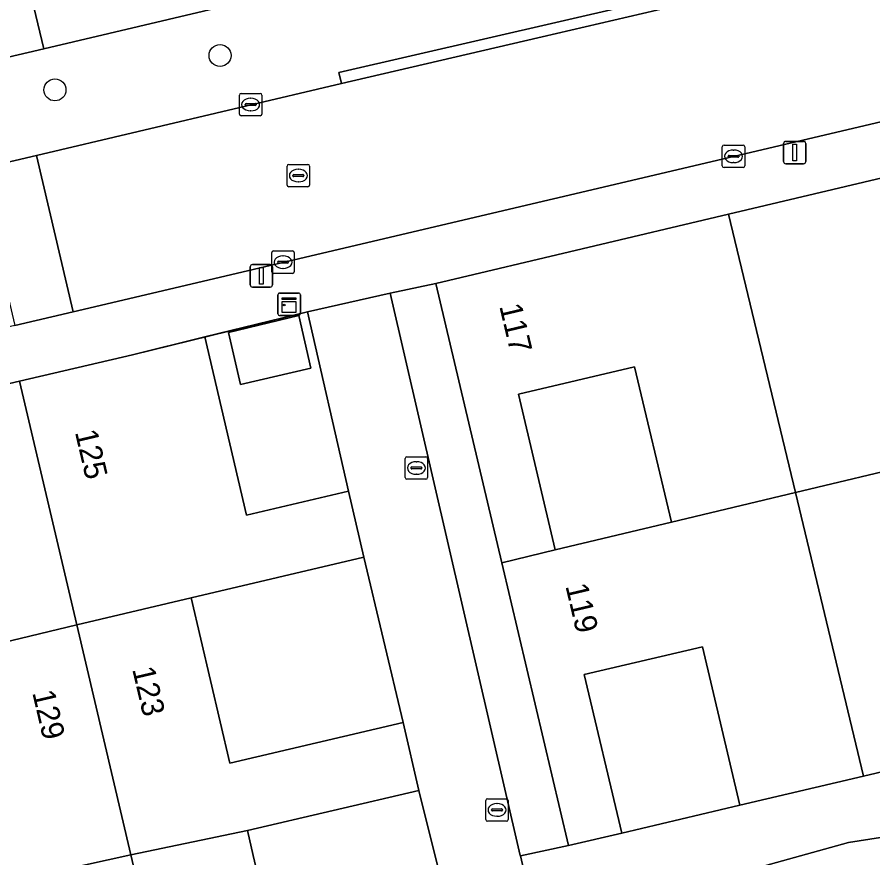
# Model space of a CAD drawing. Extents: x 162989 to 165008, y 383432 to 384338.
# Drawn here: x 164168.72 to 164206.83, y 383999.9 to 384037.34 of the extents above; entities that cross this region are included whole.
import ezdxf

# ---------------------------------------------------------------- set-up
doc = ezdxf.new("R2010")
doc.units = 0
for name, color, linetype in [('IMGEO_Boom', 7, 'Continuous'), ('IMGEO_Erf', 7, 'Continuous'), ('IMGEO_Groenvoorziening', 7, 'Continuous'), ('IMGEO_Kast', 7, 'Continuous'), ('IMGEO_Kolk', 7, 'Continuous'), ('IMGEO_Lichtmast', 7, 'Continuous'), ('IMGEO_Muur', 7, 'Continuous'), ('IMGEO_Pand', 7, 'Continuous'), ('IMGEO_Pand_nummerreeks', 7, 'Continuous'), ('IMGEO_Rijbaan_lokaal_open', 7, 'Continuous'), ('IMGEO_Rioolput', 7, 'Continuous'), ('IMGEO_Voetpad_open', 7, 'Continuous')]:
    doc.layers.add(name, color=color, linetype=linetype)

msp = doc.modelspace()

# ---------------------------------------------------------------- linework, layer by layer
at = {"layer": 'IMGEO_Boom'}
for centre in [(164177.761, 384035.63), (164170.407, 384034.099)]:
    msp.add_circle(centre, 0.489, dxfattribs=at)
at = {"layer": 'IMGEO_Erf'}
for points in [[(164175.996, 384047.946), (164171.688, 384046.94), (164173.514, 384039.142), (164169.99, 384038.317), (164169.382, 384038.175), (164169.908, 384035.931), (164178.35, 384037.909)], [(164193.275, 384000.449), (164190.301, 384013.036), (164187.361, 384025.48), (164185.328, 384025.042), (164191.129, 384000), (164191.131, 383999.99)], [(164181.656, 384024.223), (164177.078, 384023.099), (164178.938, 384015.162), (164183.473, 384016.224)], [(164178.131, 384023.298), (164181.266, 384024.05), (164181.797, 384021.708), (164178.676, 384020.976)], [(164196.217, 384021.766), (164191.046, 384020.544), (164192.681, 384013.621), (164197.853, 384014.844)], [(164184.16, 384013.289), (164176.468, 384011.485), (164178.195, 384004.116), (164185.906, 384005.923)], [(164200.905, 384002.243), (164199.237, 384009.303), (164193.977, 384008.06), (164195.643, 384001.008)], [(164186.613, 384002.905), (164178.976, 384001.116), (164179.239, 384000), (164180.627, 383994.109), (164188.341, 383995.929)]]:
    msp.add_lwpolyline(points, close=True, dxfattribs=at)
at = {"layer": 'IMGEO_Groenvoorziening'}
for points in [[(164220.515, 383995.279), (164220.571, 383995.589), (164220.989, 384002.747), (164220.315, 384006.06), (164220.164, 384006.026), (164219.998, 384006.77), (164219.557, 384006.673), (164217.167, 384006.108), (164211.792, 384004.815), (164206.409, 384003.543), (164200.905, 384002.243), (164195.643, 384001.008), (164193.275, 384000.449), (164191.131, 383999.99), (164192.586, 383993.713), (164197.996, 383998.257), (164199.867, 383998.958), (164205.741, 384000.584), (164209.071, 384001.112), (164211.482, 384000.805), (164214.034, 383999.957), (164216, 383998.787)], [(164220.013, 383992.503), (164220.515, 383995.279), (164216, 383998.787), (164214.034, 383999.957), (164211.482, 384000.805), (164209.071, 384001.112), (164205.741, 384000.584), (164199.867, 383998.958), (164197.996, 383998.257), (164192.586, 383993.713), (164191.295, 383993.377), (164192.227, 383989.37), (164195.184, 383992.608), (164198.133, 383995.254), (164199.26, 383996.098), (164200.455, 383996.527), (164206.408, 383998.174), (164207.319, 383998.409), (164209.189, 383998.588), (164211.055, 383998.374), (164212.836, 383997.776), (164213.67, 383997.342), (164214.499, 383996.788)]]:
    msp.add_lwpolyline(points, close=True, dxfattribs=at)
at = {"layer": 'IMGEO_Kast'}
for p, q in [((164180.412, 384025.054), (164181.253, 384025.054)), ((164181.253, 384025.054), (164180.412, 384025.054)), ((164180.337, 384024.129), (164180.337, 384024.97)), ((164180.337, 384024.97), (164180.337, 384024.129)), ((164181.337, 384024.979), (164181.337, 384024.138)), ((164181.337, 384024.138), (164181.337, 384024.979)), ((164181.262, 384024.054), (164180.421, 384024.054)), ((164180.421, 384024.054), (164181.262, 384024.054))]:
    msp.add_line(p, q, dxfattribs=at)
for points in [[(164180.532, 384024.844), (164181.132, 384024.844), (164181.132, 384024.759), (164180.532, 384024.759), (164180.532, 384024.844)], [(164180.532, 384024.669), (164181.132, 384024.669), (164181.132, 384024.18), (164180.532, 384024.18), (164180.532, 384024.669)]]:
    msp.add_lwpolyline(points, dxfattribs=at)
msp.add_circle((164180.616, 384024.518), 0.0377, dxfattribs=at)
for centre, start, end in [((164180.415, 384024.976), 92.4484, 184.2845), ((164180.415, 384024.976), 92.4484, 184.2845), ((164181.259, 384024.976), 2.4484, 94.2845), ((164181.259, 384024.976), 2.4484, 94.2845), ((164180.415, 384024.132), 182.4484, 274.2845), ((164180.415, 384024.132), 182.4484, 274.2845), ((164181.259, 384024.132), 272.4484, 4.2845), ((164181.259, 384024.132), 272.4484, 4.2845)]:
    msp.add_arc(centre, 0.0779, start, end, dxfattribs=at)
at = {"layer": 'IMGEO_Kolk'}
for p, q in [((164178.62, 384033.019), (164178.62, 384033.871)), ((164178.695, 384033.945), (164179.547, 384033.945)), ((164179.621, 384033.871), (164179.621, 384033.019)), ((164178.879, 384033.439), (164178.879, 384033.451)), ((164179.317, 384033.402), (164178.919, 384033.402)), ((164178.922, 384033.488), (164179.32, 384033.488)), ((164179.108, 384033.725), (164179.133, 384033.725)), ((164179.363, 384033.451), (164179.363, 384033.439)), ((164179.131, 384033.165), (164179.106, 384033.165)), ((164179.547, 384032.945), (164178.695, 384032.945)), ((164200.123, 384030.715), (164200.123, 384031.567)), ((164200.198, 384031.641), (164201.05, 384031.641)), ((164201.124, 384031.567), (164201.124, 384030.715)), ((164200.382, 384031.135), (164200.382, 384031.147)), ((164200.82, 384031.098), (164200.422, 384031.098)), ((164200.425, 384031.184), (164200.823, 384031.184)), ((164200.611, 384031.421), (164200.636, 384031.421)), ((164200.866, 384031.147), (164200.866, 384031.135)), ((164200.634, 384030.861), (164200.609, 384030.861)), ((164201.05, 384030.641), (164200.198, 384030.641)), ((164180.138, 384026.927), (164180.99, 384026.927)), ((164180.063, 384026.001), (164180.063, 384026.853)), ((164180.551, 384026.707), (164180.576, 384026.707)), ((164181.064, 384026.853), (164181.064, 384026.001)), ((164180.322, 384026.421), (164180.322, 384026.433)), ((164180.76, 384026.384), (164180.362, 384026.384)), ((164180.365, 384026.47), (164180.763, 384026.47)), ((164180.574, 384026.147), (164180.549, 384026.147)), ((164180.806, 384026.433), (164180.806, 384026.421)), ((164180.99, 384025.927), (164180.138, 384025.927)), ((164186.077, 384017.764), (164186.929, 384017.764)), ((164186.002, 384016.838), (164186.002, 384017.69)), ((164186.49, 384017.544), (164186.515, 384017.544)), ((164187.003, 384017.69), (164187.003, 384016.838)), ((164186.261, 384017.258), (164186.261, 384017.27)), ((164186.699, 384017.221), (164186.301, 384017.221)), ((164186.304, 384017.307), (164186.702, 384017.307)), ((164186.513, 384016.984), (164186.488, 384016.984)), ((164186.745, 384017.27), (164186.745, 384017.258)), ((164186.929, 384016.764), (164186.077, 384016.764)), ((164189.666, 384002.536), (164190.518, 384002.536)), ((164189.591, 384001.61), (164189.591, 384002.462)), ((164190.079, 384002.316), (164190.104, 384002.316)), ((164190.592, 384002.462), (164190.592, 384001.61)), ((164189.85, 384002.03), (164189.85, 384002.042)), ((164190.288, 384001.993), (164189.89, 384001.993)), ((164189.893, 384002.079), (164190.291, 384002.079)), ((164190.102, 384001.756), (164190.077, 384001.756)), ((164190.334, 384002.042), (164190.334, 384002.03)), ((164190.518, 384001.536), (164189.666, 384001.536))]:
    msp.add_line(p, q, dxfattribs=at)
for points in [[(164178.62, 384033.019), (164178.62, 384033.871)], [(164178.695, 384033.945), (164179.547, 384033.945)], [(164179.621, 384033.871), (164179.621, 384033.019)], [(164179.547, 384032.945), (164178.695, 384032.945)], [(164200.123, 384030.715), (164200.123, 384031.567)], [(164200.198, 384031.641), (164201.05, 384031.641)], [(164201.124, 384031.567), (164201.124, 384030.715)], [(164201.05, 384030.641), (164200.198, 384030.641)], [(164180.138, 384026.927), (164180.99, 384026.927)], [(164180.063, 384026.001), (164180.063, 384026.853)], [(164181.064, 384026.853), (164181.064, 384026.001)], [(164180.99, 384025.927), (164180.138, 384025.927)], [(164186.077, 384017.764), (164186.929, 384017.764)], [(164186.002, 384016.838), (164186.002, 384017.69)], [(164187.003, 384017.69), (164187.003, 384016.838)], [(164186.929, 384016.764), (164186.077, 384016.764)], [(164189.666, 384002.536), (164190.518, 384002.536)], [(164189.591, 384001.61), (164189.591, 384002.462)], [(164190.592, 384002.462), (164190.592, 384001.61)], [(164190.518, 384001.536), (164189.666, 384001.536)]]:
    msp.add_lwpolyline(points, dxfattribs=at)
for centre, radius, start, end in [((164178.697, 384033.869), 0.0765, 91.552, 178.448), ((164178.697, 384033.869), 0.0765, 91.552, 178.448), ((164179.545, 384033.869), 0.0765, 1.552, 88.448), ((164179.545, 384033.869), 0.0765, 1.552, 88.448), ((164178.919, 384033.448), 0.0403, 85.8775, 175.7526), ((164178.916, 384033.438), 0.0366, 178.938, 274.7102), ((164179.32, 384033.445), 0.043, 264.8664, 352.4533), ((164179.324, 384033.45), 0.0386, 1.7309, 96.639), ((164178.697, 384033.021), 0.0765, 181.552, 268.448), ((164178.697, 384033.021), 0.0765, 181.552, 268.448), ((164179.545, 384033.021), 0.0765, 271.552, 358.448), ((164179.545, 384033.021), 0.0765, 271.552, 358.448), ((164200.2, 384031.565), 0.0765, 91.552, 178.448), ((164200.2, 384031.565), 0.0765, 91.552, 178.448), ((164201.048, 384031.565), 0.0765, 1.552, 88.448), ((164201.048, 384031.565), 0.0765, 1.552, 88.448), ((164200.422, 384031.144), 0.0403, 85.8775, 175.7526), ((164200.419, 384031.134), 0.0366, 178.938, 274.7102), ((164200.823, 384031.141), 0.043, 264.8664, 352.4533), ((164200.827, 384031.146), 0.0386, 1.7309, 96.639), ((164200.2, 384030.717), 0.0765, 181.552, 268.448), ((164200.2, 384030.717), 0.0765, 181.552, 268.448), ((164201.048, 384030.717), 0.0765, 271.552, 358.448), ((164201.048, 384030.717), 0.0765, 271.552, 358.448), ((164180.14, 384026.851), 0.0765, 91.552, 178.448), ((164180.14, 384026.851), 0.0765, 91.552, 178.448), ((164180.988, 384026.851), 0.0765, 1.552, 88.448), ((164180.988, 384026.851), 0.0765, 1.552, 88.448), ((164180.362, 384026.43), 0.0403, 85.8775, 175.7526), ((164180.359, 384026.42), 0.0366, 178.938, 274.7102), ((164180.763, 384026.427), 0.043, 264.8664, 352.4533), ((164180.767, 384026.432), 0.0386, 1.7309, 96.639), ((164180.14, 384026.003), 0.0765, 181.552, 268.448), ((164180.14, 384026.003), 0.0765, 181.552, 268.448), ((164180.988, 384026.003), 0.0765, 271.552, 358.448), ((164180.988, 384026.003), 0.0765, 271.552, 358.448), ((164186.079, 384017.688), 0.0765, 91.552, 178.448), ((164186.079, 384017.688), 0.0765, 91.552, 178.448), ((164186.927, 384017.688), 0.0765, 1.552, 88.448), ((164186.927, 384017.688), 0.0765, 1.552, 88.448), ((164186.301, 384017.267), 0.0403, 85.8775, 175.7526), ((164186.298, 384017.257), 0.0366, 178.938, 274.7102), ((164186.702, 384017.264), 0.043, 264.8664, 352.4533), ((164186.706, 384017.269), 0.0386, 1.7309, 96.639), ((164186.079, 384016.84), 0.0765, 181.552, 268.448), ((164186.079, 384016.84), 0.0765, 181.552, 268.448), ((164186.927, 384016.84), 0.0765, 271.552, 358.448), ((164186.927, 384016.84), 0.0765, 271.552, 358.448), ((164189.668, 384002.46), 0.0765, 91.552, 178.448), ((164189.668, 384002.46), 0.0765, 91.552, 178.448), ((164190.516, 384002.46), 0.0765, 1.552, 88.448), ((164190.516, 384002.46), 0.0765, 1.552, 88.448), ((164189.89, 384002.039), 0.0403, 85.8775, 175.7526), ((164189.887, 384002.029), 0.0366, 178.938, 274.7102), ((164190.291, 384002.036), 0.043, 264.8664, 352.4533), ((164190.295, 384002.041), 0.0386, 1.7309, 96.639), ((164189.668, 384001.612), 0.0765, 181.552, 268.448), ((164189.668, 384001.612), 0.0765, 181.552, 268.448), ((164190.516, 384001.612), 0.0765, 271.552, 358.448), ((164190.516, 384001.612), 0.0765, 271.552, 358.448)]:
    msp.add_arc(centre, radius, start, end, dxfattribs=at)
for centre, major_axis, ratio, start_param, end_param in [((164179.107, 384033.445), (-0.387, 0.002), 0.722429, 4.712389, 7.853982), ((164179.132, 384033.445), (-0.39, 0.002), 0.717154, 1.570796, 4.712389), ((164200.61, 384031.141), (-0.387, 0.002), 0.722429, 4.712389, 7.853982), ((164200.635, 384031.141), (-0.39, 0.002), 0.717154, 1.570796, 4.712389), ((164180.55, 384026.427), (-0.387, 0.002), 0.722429, 4.712389, 7.853982), ((164180.575, 384026.427), (-0.39, 0.002), 0.717154, 1.570796, 4.712389), ((164186.489, 384017.264), (-0.387, 0.002), 0.722429, 4.712389, 7.853982), ((164186.514, 384017.264), (-0.39, 0.002), 0.717154, 1.570796, 4.712389), ((164190.078, 384002.036), (-0.387, 0.002), 0.722429, 4.712389, 7.853982), ((164190.103, 384002.036), (-0.39, 0.002), 0.717154, 1.570796, 4.712389)]:
    msp.add_ellipse(centre, major_axis=major_axis, ratio=ratio, start_param=start_param, end_param=end_param, dxfattribs=at)
at = {"layer": 'IMGEO_Lichtmast'}
for p, q in [((164202.849, 384030.908), (164202.849, 384031.708)), ((164202.849, 384031.708), (164202.849, 384030.908)), ((164202.949, 384031.808), (164203.739, 384031.808)), ((164203.739, 384031.808), (164202.949, 384031.808)), ((164203.839, 384031.708), (164203.839, 384030.908)), ((164203.839, 384030.908), (164203.839, 384031.708)), ((164203.739, 384030.808), (164202.949, 384030.808)), ((164202.949, 384030.808), (164203.739, 384030.808)), ((164179.103, 384025.419), (164179.103, 384026.219)), ((164179.103, 384026.219), (164179.103, 384025.419)), ((164179.203, 384026.319), (164179.993, 384026.319)), ((164179.993, 384026.319), (164179.203, 384026.319)), ((164180.093, 384026.219), (164180.093, 384025.419)), ((164180.093, 384025.419), (164180.093, 384026.219)), ((164179.993, 384025.319), (164179.203, 384025.319)), ((164179.203, 384025.319), (164179.993, 384025.319))]:
    msp.add_line(p, q, dxfattribs=at)
for points in [[(164203.269, 384031.683), (164203.419, 384031.683), (164203.419, 384030.933), (164203.269, 384030.933), (164203.269, 384031.683)], [(164179.523, 384026.194), (164179.673, 384026.194), (164179.673, 384025.444), (164179.523, 384025.444), (164179.523, 384026.194)]]:
    msp.add_lwpolyline(points, dxfattribs=at)
for centre, start, end in [((164202.949, 384031.708), 90, 180), ((164202.949, 384031.708), 90, 180), ((164203.739, 384031.708), 0, 90), ((164203.739, 384031.708), 360, 90), ((164202.949, 384030.908), 180, 270), ((164202.949, 384030.908), 180, 270), ((164203.739, 384030.908), 270, 0), ((164203.739, 384030.908), 270, 0), ((164179.203, 384026.219), 90, 180), ((164179.203, 384026.219), 90, 180), ((164179.993, 384026.219), 0, 90), ((164179.993, 384026.219), 360, 90), ((164179.203, 384025.419), 180, 270), ((164179.203, 384025.419), 180, 270), ((164179.993, 384025.419), 270, 0), ((164179.993, 384025.419), 270, 0)]:
    msp.add_arc(centre, 0.1, start, end, dxfattribs=at)
at = {"layer": 'IMGEO_Muur'}
for points in [[(164173.854, 384022.308), (164181.656, 384024.223), (164183.473, 384016.224)], [(164186.613, 384002.905), (164188.341, 383995.929)]]:
    msp.add_lwpolyline(points, dxfattribs=at)
at = {"layer": 'IMGEO_Pand'}
for points in [[(164169.382, 384038.175), (164164.991, 384037.149), (164165.515, 384034.902), (164169.908, 384035.931)], [(164212.621, 384025.576), (164214.229, 384018.766), (164216.611, 384019.336), (164216.639, 384019.438), (164215.053, 384026.149), (164215.397, 384026.231), (164215.173, 384027.177), (164214.083, 384031.794), (164200.399, 384028.561), (164203.376, 384016.167), (164208.858, 384017.481), (164207.245, 384024.306)], [(164190.301, 384013.036), (164192.681, 384013.621), (164191.046, 384020.544), (164196.217, 384021.766), (164197.853, 384014.844), (164203.376, 384016.167), (164200.399, 384028.561), (164187.361, 384025.48)], [(164178.131, 384023.298), (164178.676, 384020.976), (164181.797, 384021.708), (164181.266, 384024.05)], [(164183.473, 384016.224), (164178.938, 384015.162), (164177.078, 384023.099), (164173.854, 384022.308), (164168.83, 384021.131), (164171.382, 384010.272), (164176.468, 384011.485), (164184.16, 384013.289)], [(164171.382, 384010.272), (164168.83, 384021.131), (164163.806, 384019.954), (164165.657, 384012.056), (164157.787, 384010.212), (164158.486, 384007.229), (164162.892, 384008.261), (164166.38, 384009.078)], [(164216.611, 384019.336), (164214.229, 384018.766), (164208.858, 384017.481), (164203.376, 384016.167), (164206.409, 384003.543), (164211.792, 384004.815), (164210.13, 384011.852), (164215.51, 384013.123), (164217.167, 384006.108), (164219.557, 384006.673), (164217.898, 384013.692), (164218.313, 384013.79), (164217.001, 384019.343)], [(164190.301, 384013.036), (164193.275, 384000.449), (164195.643, 384001.008), (164193.977, 384008.06), (164199.237, 384009.303), (164200.905, 384002.243), (164206.409, 384003.543), (164203.376, 384016.167), (164197.853, 384014.844), (164192.681, 384013.621)], [(164176.468, 384011.485), (164171.382, 384010.272), (164173.788, 384000.033), (164178.976, 384001.116), (164186.613, 384002.905), (164185.906, 384005.923), (164178.195, 384004.116)], [(164173.788, 384000.033), (164171.382, 384010.272), (164166.38, 384009.078), (164168.087, 384001.791), (164160.447, 384000), (164160.212, 383999.945), (164160.881, 383997.125), (164165.7, 383998.262)], [(164178.976, 384001.116), (164173.788, 384000.033), (164176.182, 383989.844), (164187.571, 383992.532), (164189.06, 383992.883), (164188.341, 383995.929), (164180.627, 383994.109), (164179.239, 384000)], [(164176.182, 383989.844), (164173.788, 384000.033), (164165.7, 383998.262), (164166.761, 383993.765), (164165.03, 383993.356), (164165.677, 383990.617), (164162.577, 383989.885), (164163.304, 383986.805)]]:
    msp.add_lwpolyline(points, close=True, dxfattribs=at)
at = {"layer": 'IMGEO_Rijbaan_lokaal_open'}
for points in [[(164212.528, 384041.226), (164183.166, 384034.381), (164169.584, 384031.181), (164171.225, 384024.217), (164213.994, 384034.28), (164226.367, 384037.236), (164224.771, 384044.08)], [(164168.617, 384023.604), (164171.225, 384024.217), (164169.584, 384031.181), (164166.976, 384030.567)]]:
    msp.add_lwpolyline(points, close=True, dxfattribs=at)
at = {"layer": 'IMGEO_Rioolput'}
for p, q in [((164180.745, 384029.857), (164180.745, 384030.709)), ((164180.82, 384030.783), (164181.672, 384030.783)), ((164181.746, 384030.709), (164181.746, 384029.857)), ((164181.047, 384030.326), (164181.445, 384030.326)), ((164181.233, 384030.563), (164181.258, 384030.563)), ((164181.004, 384030.277), (164181.004, 384030.289)), ((164181.442, 384030.24), (164181.044, 384030.24)), ((164181.256, 384030.003), (164181.231, 384030.003)), ((164181.488, 384030.289), (164181.488, 384030.277)), ((164181.672, 384029.783), (164180.82, 384029.783))]:
    msp.add_line(p, q, dxfattribs=at)
for points in [[(164180.745, 384029.857), (164180.745, 384030.709)], [(164180.82, 384030.783), (164181.672, 384030.783)], [(164181.746, 384030.709), (164181.746, 384029.857)], [(164181.672, 384029.783), (164180.82, 384029.783)]]:
    msp.add_lwpolyline(points, dxfattribs=at)
for centre, radius, start, end in [((164180.822, 384030.707), 0.0765, 91.552, 178.448), ((164180.822, 384030.707), 0.0765, 91.552, 178.448), ((164181.67, 384030.707), 0.0765, 1.552, 88.448), ((164181.67, 384030.707), 0.0765, 1.552, 88.448), ((164181.044, 384030.286), 0.0403, 85.8775, 175.7526), ((164181.449, 384030.288), 0.0386, 1.7309, 96.639), ((164181.041, 384030.276), 0.0366, 178.938, 274.7102), ((164181.445, 384030.283), 0.043, 264.8664, 352.4533), ((164180.822, 384029.859), 0.0765, 181.552, 268.448), ((164180.822, 384029.859), 0.0765, 181.552, 268.448), ((164181.67, 384029.859), 0.0765, 271.552, 358.448), ((164181.67, 384029.859), 0.0765, 271.552, 358.448)]:
    msp.add_arc(centre, radius, start, end, dxfattribs=at)
for centre, major_axis, ratio, start_param, end_param in [((164181.232, 384030.283), (-0.387, 0.002), 0.722429, 4.712389, 7.853982), ((164181.257, 384030.283), (-0.39, 0.002), 0.717154, 1.570796, 4.712389)]:
    msp.add_ellipse(centre, major_axis=major_axis, ratio=ratio, start_param=start_param, end_param=end_param, dxfattribs=at)
at = {"layer": 'IMGEO_Voetpad_open'}
for points in [[(164183.166, 384034.381), (164183.05, 384034.876), (164212.427, 384041.655), (164212.528, 384041.226), (164224.771, 384044.08), (164227.391, 384044.691), (164236.086, 384046.718)], [(164178.35, 384037.909), (164169.908, 384035.931), (164165.515, 384034.902)], [(164095.944, 384013.787), (164106.172, 384016.2), (164108.936, 384016.852), (164120.496, 384019.579), (164120.338, 384020.055), (164150.512, 384027.236), (164150.636, 384026.717), (164166.976, 384030.567), (164169.584, 384031.181), (164183.166, 384034.381)], [(164213.994, 384034.28), (164171.225, 384024.217), (164168.617, 384023.604), (164110.566, 384009.945), (164107.802, 384009.295), (164106.859, 384009.073), (164107.418, 384006.698), (164109.935, 384007.288), (164114.969, 384008.467), (164116.996, 384008.942), (164120.379, 384009.754), (164122.674, 384010.286), (164122.726, 384010.313), (164126.482, 384011.183), (164139.305, 384014.187), (164152.132, 384017.192), (164156.04, 384018.15), (164163.806, 384019.954), (164168.83, 384021.131)], [(164168.83, 384021.131), (164173.854, 384022.308), (164177.078, 384023.099), (164181.656, 384024.223), (164185.328, 384025.042), (164187.361, 384025.48), (164200.399, 384028.561), (164214.083, 384031.794), (164216.414, 384032.688)]]:
    msp.add_lwpolyline(points, dxfattribs=at)
for points in [[(164212.528, 384041.226), (164212.427, 384041.655), (164183.05, 384034.876), (164183.166, 384034.381)], [(164185.328, 384025.042), (164181.656, 384024.223), (164183.473, 384016.224), (164184.16, 384013.289), (164185.906, 384005.923), (164186.613, 384002.905), (164188.341, 383995.929), (164189.06, 383992.883), (164191.295, 383993.377), (164192.586, 383993.713), (164191.131, 383999.99), (164191.129, 384000)]]:
    msp.add_lwpolyline(points, close=True, dxfattribs=at)

# ---------------------------------------------------------------- texts
at = {"layer": 'IMGEO_Pand_nummerreeks'}
for s, rotation, p in [('117', 283.2933, (164190.188, 384024.473)), ('125', 283.1893, (164171.292, 384018.861)), ('119', 283.2933, (164193.132, 384012.011)), ('123', 283.1863, (164173.844, 384008.306)), ('129', 283.184, (164169.393, 384007.262))]:
    msp.add_text(s, height=1, rotation=rotation, dxfattribs=at).set_placement(p)

doc.saveas('drawing.dxf')
